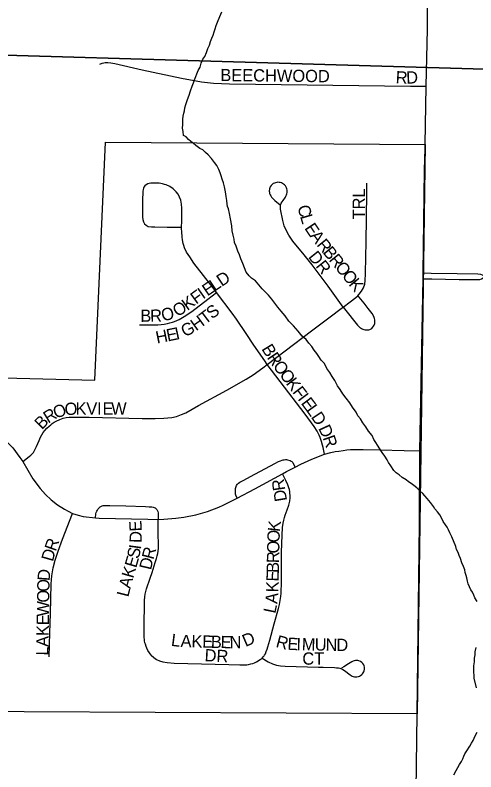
# Model space of a CAD drawing. Extents: x 1587405 to 1714697, y 1028970 to 1155083.
# Drawn here: x 1669292 to 1671169, y 1110218 to 1113302 of the extents above; entities that cross this region are included whole.
import ezdxf

# ---------------------------------------------------------------- set-up
doc = ezdxf.new("R2010")
doc.units = 0
for name, color, linetype in [('GM_X_City_Street', 7, 'Continuous'), ('GM_X_City_Street_Text', 7, 'Continuous'), ('GM_X_Corporation', 7, 'Continuous'), ('GM_X_Minor_River', 7, 'Continuous'), ('GM_X_Section', 7, 'Continuous'), ('GM_X_Township_Road', 7, 'Continuous'), ('GM_X_Township_Subdivision', 7, 'Continuous'), ('GM_X_Township_Subdivision_Text', 7, 'Continuous')]:
    doc.layers.add(name, color=color, linetype=linetype)

msp = doc.modelspace()

# ---------------------------------------------------------------- linework, layer by layer
at = {"layer": 'GM_X_City_Street'}
for points in [[(1669970, 1112437.1), (1669970.7, 1112462.8), (1669971.4, 1112515.4), (1669969.9, 1112531.7), (1669966.3, 1112547.7), (1669961.9, 1112560.1), (1669955.6, 1112571.7), (1669947.7, 1112582.1), (1669935.8, 1112593.4), (1669922.4, 1112602.8), (1669907.6, 1112609.9), (1669900.3, 1112612.3), (1669891.8, 1112614.5), (1669885.4, 1112615.8), (1669878.8, 1112616.4), (1669859.1, 1112616.4), (1669844.8, 1112616.4), (1669838.1, 1112615.8), (1669832.4, 1112613.9), (1669825.4, 1112610.5), (1669820.7, 1112606.2), (1669816.7, 1112600.6), (1669814.4, 1112596.3), (1669812.8, 1112591.1), (1669811.8, 1112583.4), (1669811.4, 1112574.6), (1669811.1, 1112554.5), (1669811, 1112511.8), (1669811.3, 1112478.9), (1669812, 1112469.5), (1669814.2, 1112459.5), (1669819.4, 1112451.3), (1669825, 1112446.1), (1669834.1, 1112441), (1669846.7, 1112438.8), (1669861.3, 1112438.8), (1669910.5, 1112437.8), (1669970, 1112437.1)], [(1670627.9, 1112112), (1670566.7, 1112197.4), (1670513.9, 1112268.2), (1670502.5, 1112284.3), (1670469.3, 1112324.7), (1670423.8, 1112381.3), (1670407, 1112405.5), (1670396, 1112425.4), (1670388.5, 1112443.5), (1670382.6, 1112465), (1670373.2, 1112510.5), (1670372.4, 1112520.3), (1670372.9, 1112526.8), (1670374.1, 1112531.5), (1670376.2, 1112535.9), (1670383.4, 1112546.8), (1670392.9, 1112560.3), (1670395.2, 1112564.2), (1670397.3, 1112569), (1670398.9, 1112574.1), (1670399.7, 1112578.5), (1670400.1, 1112583.2), (1670399.8, 1112588.3), (1670398.7, 1112593.5), (1670397.4, 1112597.7), (1670394.7, 1112602.8), (1670392.6, 1112606.2), (1670389, 1112610.2), (1670385.6, 1112613.1), (1670381.5, 1112616.1), (1670377.1, 1112618.1), (1670372, 1112619.5), (1670367.5, 1112620.3), (1670362.3, 1112620.7), (1670357.7, 1112620.2), (1670352.4, 1112619.1), (1670348.2, 1112617.6), (1670343.3, 1112615.3), (1670339.9, 1112612.5), (1670335.2, 1112607.8), (1670331, 1112601.9), (1670328, 1112593.6), (1670327.2, 1112585), (1670327.6, 1112579.9), (1670328.6, 1112575.3), (1670330.6, 1112569.6), (1670332.9, 1112564.8), (1670336.3, 1112559.7), (1670342.4, 1112553.1), (1670349.4, 1112546.2), (1670371.1, 1112528.6)], [(1670688.6, 1112158), (1670693.9, 1112164.2), (1670703.3, 1112176.7), (1670710.7, 1112190.5), (1670716, 1112205.2), (1670718.5, 1112220.2), (1670719.6, 1112247.8), (1670721.2, 1112318.5), (1670721.8, 1112375.8), (1670724.7, 1112577.5), (1670724.9, 1112617.1)], [(1670112.8, 1112171.6), (1670099, 1112190.2), (1670020.3, 1112291.6), (1670003.4, 1112316.2), (1669990.5, 1112336.3), (1669982.1, 1112353.6), (1669978.8, 1112362.5), (1669976.6, 1112370.7), (1669974.9, 1112378.2), (1669973.6, 1112387), (1669972.6, 1112396.3), (1669971.6, 1112404.4), (1669970.9, 1112413.6), (1669970, 1112437.1)], [(1669798.3, 1112039.7), (1669819.7, 1112039.9), (1669845.7, 1112039.2), (1669872.5, 1112039.8), (1669886.6, 1112040.8), (1669899.6, 1112042.7), (1669912, 1112044.7), (1669922.3, 1112047.4), (1669932.9, 1112050.3), (1669941.7, 1112053.5), (1669960.2, 1112061.7), (1669980.7, 1112073.1), (1670011.1, 1112093.7), (1670076.7, 1112143.9), (1670112.8, 1112171.6)], [(1670319, 1111878.3), (1670308.4, 1111892.5), (1670264.1, 1111956.2), (1670233.6, 1112004), (1670193.6, 1112063.3), (1670175.5, 1112087.8), (1670112.8, 1112171.6)], [(1670627.9, 1112112), (1670657.2, 1112133.3), (1670680.4, 1112151), (1670688.6, 1112158)], [(1670627.9, 1112112), (1670649.4, 1112084.1), (1670669.7, 1112059), (1670686.2, 1112038.5), (1670691.4, 1112033.4), (1670695.5, 1112029.5), (1670699, 1112027), (1670703.5, 1112024.2), (1670707.7, 1112021.9), (1670712.5, 1112020.5), (1670717.3, 1112019.7), (1670722.1, 1112019.3), (1670727.6, 1112019.2), (1670732.4, 1112019.9), (1670736.4, 1112020.6), (1670739.5, 1112021.8), (1670744.4, 1112025.1), (1670748, 1112028.7), (1670752, 1112034), (1670754.2, 1112038), (1670755.8, 1112041.7), (1670756.6, 1112045.2), (1670757.3, 1112049.8), (1670757.4, 1112055), (1670756.9, 1112059.7), (1670755.9, 1112064.9), (1670754.5, 1112070), (1670752.7, 1112074.2), (1670746.2, 1112085.5), (1670730, 1112106.6), (1670714.3, 1112127.7), (1670693.5, 1112152.3), (1670688.6, 1112158)], [(1670319, 1111878.3), (1670392.4, 1111933.9), (1670499.6, 1112015.2), (1670575.7, 1112072.4), (1670620.1, 1112106), (1670627.9, 1112112)], [(1669323.5, 1111482.9), (1669348.6, 1111502.6), (1669356.2, 1111508.8), (1669362.6, 1111515.1), (1669366.8, 1111520.1), (1669369.9, 1111525), (1669378.7, 1111543.3), (1669389.3, 1111568.1), (1669395.1, 1111581.9), (1669400.2, 1111591), (1669406, 1111600.4), (1669412.5, 1111609.2), (1669420.9, 1111618.6), (1669430.4, 1111627), (1669436.6, 1111632.5), (1669443.1, 1111637.5), (1669450.4, 1111642.7), (1669458.7, 1111647.4), (1669473.6, 1111654.3), (1669487.1, 1111659.4), (1669499.4, 1111661.9), (1669512.5, 1111663.4), (1669540.6, 1111664.1), (1669593.4, 1111663), (1669809.8, 1111657.7), (1669862, 1111657.4), (1669897.8, 1111659.3), (1669930.1, 1111662.5), (1669948.8, 1111666.6), (1669970, 1111673.7), (1669987.4, 1111681.6), (1670038.7, 1111710.6), (1670153.9, 1111773.6), (1670233.7, 1111818.6), (1670261.2, 1111836.1), (1670301, 1111864.6), (1670319, 1111878.3)], [(1670551.8, 1111512.5), (1670546.9, 1111539.4), (1670544.6, 1111548.8), (1670540.2, 1111564.9), (1670534, 1111580.9), (1670530, 1111590.6), (1670521.7, 1111605.7), (1670509.6, 1111625.1), (1670473.1, 1111675.3), (1670371.5, 1111808.3), (1670319, 1111878.3)], [(1669073.5, 1111623.5), (1669104.8, 1111621), (1669123.1, 1111619.7), (1669140.6, 1111617.6), (1669159.4, 1111614.2), (1669173.7, 1111611.1), (1669191.1, 1111605.1), (1669206.3, 1111598.2), (1669220.9, 1111589.8), (1669234.3, 1111581.4), (1669247.4, 1111571.3), (1669261.3, 1111559.7), (1669282.4, 1111537.8), (1669311.5, 1111498.9), (1669323.5, 1111482.9)], [(1670551.8, 1111512.5), (1670577.4, 1111519.4), (1670595.2, 1111523.3), (1670610.6, 1111525.5), (1670627.6, 1111527.9), (1670643.8, 1111529.9), (1670657.8, 1111531), (1670673.1, 1111531.8), (1670709.4, 1111532.1), (1670777.7, 1111530.2), (1670877, 1111526.9), (1670940.7, 1111525.6)], [(1670432.7, 1111459.4), (1670456.1, 1111471.8), (1670500.9, 1111492.4), (1670551.8, 1111512.5)], [(1669323.5, 1111482.9), (1669363.7, 1111412.7), (1669393.5, 1111373.3), (1669415.3, 1111348.7), (1669439, 1111326), (1669465, 1111305.8), (1669492.8, 1111288.3), (1669507.4, 1111280.7), (1669525.6, 1111271)], [(1670196, 1111333.2), (1670191.6, 1111345), (1670190.2, 1111350.2), (1670189.5, 1111356), (1670189.2, 1111363.1), (1670189.7, 1111368.3), (1670190.2, 1111372.7), (1670192.1, 1111380.4), (1670193.8, 1111384.8), (1670196, 1111389.2), (1670197.9, 1111391.3), (1670202.4, 1111394.9), (1670207.8, 1111398.2), (1670222.9, 1111406.5), (1670251.3, 1111422.1), (1670350.4, 1111475.1), (1670364.8, 1111482.2), (1670373, 1111485.7), (1670379.5, 1111488.1), (1670383.8, 1111489.3), (1670388.1, 1111490.2), (1670392.8, 1111490.7), (1670397.1, 1111490.5), (1670402.1, 1111489.8), (1670407.1, 1111488.7), (1670411.8, 1111487), (1670416, 1111484.6), (1670419.2, 1111482.2), (1670421.5, 1111480.2), (1670423.1, 1111478.1), (1670424.9, 1111475), (1670432.7, 1111459.4)], [(1670196, 1111333.2), (1670267.7, 1111370.7), (1670381.2, 1111432.1)], [(1670298.4, 1110681.6), (1670302.5, 1110686.6), (1670306.1, 1110691), (1670308, 1110694.1), (1670311.2, 1110699.5), (1670315.1, 1110708), (1670319, 1110717.6), (1670321.9, 1110727.5), (1670329.7, 1110755.2), (1670347.1, 1110821.7), (1670364.4, 1110883.6), (1670368.7, 1110900.1), (1670372.1, 1110916.1), (1670374.4, 1110932.1), (1670375.4, 1110946.1), (1670376.7, 1110991.9), (1670377.5, 1111113.5), (1670379.2, 1111182.2), (1670381.6, 1111214.4), (1670383.9, 1111231), (1670386.2, 1111243), (1670388.9, 1111254.5), (1670392.5, 1111264.6), (1670400.3, 1111285.4), (1670407.1, 1111304.9), (1670411, 1111321.5), (1670412.2, 1111335.3), (1670412.2, 1111342.3), (1670411.3, 1111355.2), (1670410.8, 1111359.3), (1670408.9, 1111368.6), (1670407, 1111375.5), (1670403.2, 1111387.9), (1670395.2, 1111405.5), (1670381.2, 1111432.1)], [(1670381.2, 1111432.1), (1670397.7, 1111441.5), (1670432.7, 1111459.4)], [(1669874.4, 1111246.5), (1669897.7, 1111247.8), (1669946.9, 1111251.2), (1669979.4, 1111255.5), (1670027.6, 1111265.6), (1670074.9, 1111279.5), (1670121.2, 1111296.6), (1670139.9, 1111305), (1670176.7, 1111323.3), (1670196, 1111333.2)], [(1669619.1, 1111252.8), (1669619.6, 1111258.1), (1669620.1, 1111263.8), (1669621, 1111268.8), (1669622.1, 1111274.3), (1669624.3, 1111280.3), (1669626.9, 1111284.8), (1669630.5, 1111289.6), (1669634.1, 1111293.8), (1669638.5, 1111297.9), (1669641.2, 1111299.8), (1669643.8, 1111301.3), (1669646.8, 1111302.5), (1669649.8, 1111303.2), (1669656, 1111303.7), (1669677.9, 1111302.8), (1669743, 1111301.6), (1669823.1, 1111299), (1669838.1, 1111298.5), (1669844.8, 1111298.2), (1669849.3, 1111297.8), (1669853.8, 1111297.1), (1669858.4, 1111295.7), (1669861.9, 1111293.7), (1669865.5, 1111291.1), (1669868.4, 1111287.5), (1669870.8, 1111284.2), (1669872.7, 1111279.2), (1669874.1, 1111273.7), (1669874.6, 1111263.4), (1669874.4, 1111246.5)], [(1669430.8, 1110686.6), (1669432.5, 1110784.1), (1669435.5, 1110862.9), (1669439.2, 1110984.3), (1669441.9, 1111016.7), (1669447, 1111048.8), (1669454.8, 1111080.3), (1669466.6, 1111117.5), (1669484.4, 1111166.2), (1669525.6, 1111271)], [(1669525.6, 1111271), (1669548.4, 1111264), (1669569.6, 1111258.9), (1669619.1, 1111252.8)], [(1669619.1, 1111252.8), (1669634.7, 1111252), (1669831.9, 1111247.1), (1669874.4, 1111246.5)], [(1669846.2, 1110693), (1669838.6, 1110702.6), (1669832.3, 1110712.9), (1669827.8, 1110722.4), (1669825, 1110729.1), (1669822.3, 1110737.8), (1669820.6, 1110744.4), (1669819.4, 1110751.5), (1669818.5, 1110758.1), (1669818, 1110764.8), (1669817.3, 1110804), (1669819.2, 1110915.6), (1669820.3, 1110931.5), (1669821.8, 1110941.6), (1669823.8, 1110953.1), (1669826.8, 1110964), (1669841.5, 1111007.5), (1669849.8, 1111030.7), (1669862.8, 1111070.9), (1669867.6, 1111088.1), (1669870.6, 1111098.8), (1669873.2, 1111108.1), (1669874.7, 1111117.7), (1669875.9, 1111129.8), (1669876.1, 1111148.7), (1669874.6, 1111184.2), (1669874.4, 1111246.5)], [(1669846.2, 1110693), (1669856.6, 1110683.8), (1669868.1, 1110676.2), (1669880.6, 1110670.3), (1669893.7, 1110666.1), (1669910.5, 1110663.3), (1669939.9, 1110661.1), (1669995.2, 1110659.1), (1670162.4, 1110654.9), (1670207.4, 1110653.5), (1670221.7, 1110653.8), (1670235.1, 1110654.5), (1670242.4, 1110655.5), (1670252.4, 1110657.5), (1670260.4, 1110660.2), (1670267.4, 1110662.9), (1670275.4, 1110666.9), (1670289.8, 1110675.3), (1670298.4, 1110681.6)], [(1670298.4, 1110681.6), (1670322.8, 1110666.9), (1670340.9, 1110657.9), (1670356.5, 1110653), (1670372.6, 1110650.1), (1670392.2, 1110648.3), (1670527.1, 1110644.2), (1670546.8, 1110643.9), (1670592.9, 1110643.2), (1670601.3, 1110642.5), (1670609.1, 1110641.3), (1670615.2, 1110640.1), (1670618.9, 1110638.9), (1670621.7, 1110637.7), (1670626.8, 1110635.3), (1670633.2, 1110631.6), (1670656.4, 1110613.1), (1670660.5, 1110610.4), (1670665, 1110608.2), (1670668.5, 1110606.8), (1670674.3, 1110605.4), (1670678.9, 1110605), (1670684.1, 1110605.2), (1670690.5, 1110606.5), (1670695.4, 1110608.4), (1670699.3, 1110610.7), (1670703.6, 1110614.1), (1670706.7, 1110617.2), (1670709.8, 1110621.6), (1670712, 1110625.5), (1670713.3, 1110628.6), (1670714.2, 1110631.7), (1670715, 1110635), (1670715.2, 1110638.2), (1670714.9, 1110644.8), (1670713.6, 1110649.7), (1670712, 1110654.1), (1670708.4, 1110659.6), (1670703.8, 1110664.2), (1670698.4, 1110667.9), (1670692.3, 1110670.3), (1670687.7, 1110671.4), (1670682.6, 1110671.6), (1670677.9, 1110671.2), (1670672.8, 1110670.3), (1670668.4, 1110668.9), (1670663.6, 1110666.7), (1670657.1, 1110662.8), (1670650.2, 1110658.3), (1670630.6, 1110645.9), (1670621.2, 1110640)]]:
    msp.add_lwpolyline(points, dxfattribs=at)
at = {"layer": 'GM_X_Corporation'}
msp.add_lwpolyline([(1668290.2, 1111848.5), (1669616.9, 1111814.5), (1669659.5, 1112784.6), (1670962.1, 1112774), (1670929.7, 1110454.2), (1668259.1, 1110468.3)], dxfattribs=at)
at = {"layer": 'GM_X_Minor_River'}
for points in [[(1670176.5, 1112423.3), (1670174.7, 1112443.4), (1670169, 1112471.6), (1670165.3, 1112493.8), (1670161.5, 1112511.9), (1670157.6, 1112522), (1670155.7, 1112532.1), (1670153.9, 1112546.1), (1670152.1, 1112562.2), (1670148.3, 1112582.4), (1670144.5, 1112602.5), (1670140.7, 1112618.6), (1670134.8, 1112632.8), (1670131, 1112646.9), (1670127.1, 1112659), (1670121.3, 1112673.1), (1670113.4, 1112689.3), (1670103.5, 1112701.5), (1670091.6, 1112717.7), (1670077.7, 1112732), (1670067.8, 1112742.1), (1670055.8, 1112752.3), (1670043.8, 1112758.5), (1670027.8, 1112770.8), (1670017.9, 1112778.9), (1670007.9, 1112787.1), (1669997.9, 1112795.3), (1669988, 1112805.4), (1669978, 1112811.6), (1669976.2, 1112827.7), (1669974.3, 1112841.8), (1669974.5, 1112855.9), (1669974.8, 1112877.9), (1669977, 1112890), (1669979.1, 1112902), (1669981.3, 1112912), (1669983.5, 1112924), (1669987.7, 1112938), (1669994, 1112958.1), (1670000.2, 1112976.1), (1670006.5, 1112994), (1670012.8, 1113012), (1670019, 1113026), (1670023.2, 1113038), (1670037.8, 1113076), (1670046, 1113089.9), (1670050.2, 1113106), (1670056.5, 1113121.9), (1670064.7, 1113133.9), (1670070.9, 1113149.9), (1670077.2, 1113165.9), (1670083.4, 1113179.8), (1670087.6, 1113193.8), (1670093.8, 1113207.8), (1670098, 1113219.8), (1670102.2, 1113233.8), (1670106.4, 1113245.8), (1670110.6, 1113259.8), (1670116.8, 1113273.8), (1670125.2, 1113295.8), (1670133.5, 1113315.8)], [(1671160.7, 1110937.9), (1671154.8, 1110950), (1671148.9, 1110960.1), (1671143, 1110972.3), (1671137.1, 1110984.4), (1671135.2, 1110994.4), (1671131.4, 1111008.6), (1671129.5, 1111018.6), (1671125.6, 1111030.7), (1671123.7, 1111040.8), (1671117.9, 1111054.9), (1671112, 1111069.1), (1671106.2, 1111087.2), (1671100.3, 1111099.4), (1671096.4, 1111111.5), (1671090.6, 1111123.6), (1671086.7, 1111135.7), (1671071.1, 1111176.1), (1671063.2, 1111192.3), (1671057.3, 1111204.4), (1671051.4, 1111214.5), (1671045.5, 1111224.6), (1671035.6, 1111238.8), (1671029.7, 1111251), (1671021.9, 1111265.1), (1671011.9, 1111277.3), (1671002, 1111289.5), (1670996.1, 1111299.6), (1670984.2, 1111315.8), (1670970.3, 1111332.1), (1670960.4, 1111342.3), (1670952.5, 1111352.4), (1670940.5, 1111362.6), (1670928.6, 1111374.8), (1670916.6, 1111385), (1670904.6, 1111393.2), (1670894.6, 1111399.4), (1670884.7, 1111407.6), (1670868.7, 1111417.8), (1670856.7, 1111428), (1670844.8, 1111436.2), (1670834.8, 1111446.4), (1670823, 1111464.6), (1670813.1, 1111478.8), (1670807.2, 1111488.9), (1670797.3, 1111505.1), (1670787.4, 1111519.3), (1670767.6, 1111549.7), (1670761.7, 1111559.8), (1670753.8, 1111572), (1670746, 1111588.2), (1670732.1, 1111606.4), (1670720.2, 1111624.7), (1670708.4, 1111640.9), (1670698.5, 1111657.1), (1670688.6, 1111669.3), (1670680.7, 1111683.4), (1670666.9, 1111703.7), (1670655, 1111721.9), (1670641.1, 1111740.2), (1670627.3, 1111758.5), (1670615.4, 1111776.7), (1670605.5, 1111790.9), (1670593.7, 1111813.2), (1670583.9, 1111829.4), (1670574, 1111845.6), (1670562.1, 1111861.8), (1670552.3, 1111882), (1670538.4, 1111896.2), (1670528.5, 1111910.4), (1670520.6, 1111922.6), (1670510.7, 1111936.8), (1670500.8, 1111951), (1670488.9, 1111965.2), (1670477, 1111979.4), (1670461.1, 1111993.7), (1670445.2, 1112014), (1670425.4, 1112036.3), (1670407.5, 1112054.7), (1670391.6, 1112077), (1670375.8, 1112095.3), (1670361.9, 1112111.5), (1670350, 1112127.7), (1670338.1, 1112144), (1670324.2, 1112160.2), (1670312.3, 1112172.4), (1670298.4, 1112186.7), (1670284.5, 1112202.9), (1670270.6, 1112219.2), (1670254.6, 1112229.4), (1670244.6, 1112239.6), (1670232.7, 1112253.8), (1670219.1, 1112290.2), (1670211.3, 1112308.3), (1670205.4, 1112324.5), (1670199.6, 1112340.6), (1670191.8, 1112360.8), (1670185.9, 1112375), (1670184.1, 1112389.1), (1670180.3, 1112405.2), (1670176.5, 1112423.3)], [(1671174.5, 1110911.6), (1671164.6, 1110927.8), (1671160.7, 1110937.9)], [(1671172, 1110560.1), (1671162.5, 1110600.3), (1671162.6, 1110612.4), (1671160.7, 1110622.5), (1671160.9, 1110632.5), (1671161.1, 1110650.6), (1671163.3, 1110666.6), (1671163.5, 1110680.7), (1671165.7, 1110694.7), (1671165.8, 1110706.8), (1671170.1, 1110724.8)], [(1671078.9, 1110205.7), (1671089.2, 1110223.6), (1671095.4, 1110235.6), (1671101.6, 1110247.6), (1671109.8, 1110259.5), (1671116, 1110271.5), (1671120.1, 1110281.5), (1671124.3, 1110291.5), (1671132.5, 1110303.4), (1671144.8, 1110323.3), (1671151, 1110335.3), (1671157.2, 1110345.3), (1671161.4, 1110355.3), (1671167.6, 1110367.2), (1671173.7, 1110379.2)]]:
    msp.add_lwpolyline(points, dxfattribs=at)
at = {"layer": 'GM_X_Section'}
for points in [[(1667042.5, 1118475.3), (1672368.2, 1118326.9), (1672274.3, 1113050.6), (1666972.8, 1113204.7)], [(1672274.3, 1113050.6), (1672224.4, 1107777.8), (1666899, 1107940.3), (1666972.8, 1113204.7)]]:
    msp.add_lwpolyline(points, close=True, dxfattribs=at)
at = {"layer": 'GM_X_Township_Road'}
for points in [[(1670966.9, 1113012.7), (1670971.3, 1113244.1), (1670973.8, 1113443.4)], [(1670961.8, 1112758.1), (1670962.1, 1112774), (1670966.9, 1113012.7)], [(1670954.1, 1112251), (1670960.1, 1112670.5), (1670961.8, 1112758.1)], [(1670953.8, 1112227.5), (1670954.1, 1112251)], [(1670940.7, 1111525.6), (1670953.8, 1112227.5)], [(1670889.2, 1107825.8), (1670889.7, 1107867.3), (1670896.9, 1108424.9), (1670906.2, 1108900.5), (1670917.3, 1109523.5), (1670927, 1110244.9), (1670929.7, 1110454.2), (1670939.7, 1111228.8), (1670940.7, 1111525.6)]]:
    msp.add_lwpolyline(points, dxfattribs=at)
at = {"layer": 'GM_X_Township_Subdivision'}
for points in [[(1669636.3, 1113102.3), (1669646.9, 1113106.3), (1669652.6, 1113107.8), (1669659.1, 1113108.4), (1669669, 1113108.4), (1669681.8, 1113107), (1669697.7, 1113104.5), (1669809.4, 1113079), (1669970, 1113045.3), (1670050.8, 1113030.2), (1670100, 1113024.6), (1670165.7, 1113022), (1670902.6, 1113012.6), (1670966.9, 1113012.7)], [(1670953.8, 1112227.5), (1670989, 1112226.9), (1671100.6, 1112225.1), (1671175.4, 1112223.9), (1671185.4, 1112224.5), (1671192.2, 1112226.6), (1671208.4, 1112236.6)], [(1670954.1, 1112251), (1670986.7, 1112250.6), (1671092.8, 1112249.2), (1671177, 1112248), (1671187.4, 1112246), (1671194.3, 1112243.4), (1671208.4, 1112236.6)]]:
    msp.add_lwpolyline(points, dxfattribs=at)

# ---------------------------------------------------------------- texts
at = {"layer": 'GM_X_City_Street_Text'}
for s, rotation, p in [('TRL', 90, (1670716.6, 1112469.3)), ('C', 286.3224, (1670440.9, 1112520.3)), ('L', 286.3413, (1670452, 1112482.3)), ('E', 303.5131, (1670468.8, 1112433.8)), ('A', 307.0903, (1670490.2, 1112401.6)), ('R', 309.1269, (1670517.9, 1112365)), ('B', 309.0809, (1670542.9, 1112334.3)), ('DR', 308.6634, (1670483.5, 1112315.8)), ('R', 309.0809, (1670567.8, 1112303.6)), ('O', 309.0882, (1670592.8, 1112272.8)), ('D', 33.6901, (1670133.5, 1112194.1)), ('O', 309.0882, (1670620.5, 1112238.7)), ('E', 34.0386, (1670075.1, 1112154.9)), ('L', 33.7052, (1670104.2, 1112174.6)), ('K', 309.424, (1670648.5, 1112204.3)), ('F', 36.0764, (1670029, 1112121.8)), ('I', 35.0601, (1670057.3, 1112142.4)), ('K', 36.0653, (1669993.4, 1112095.9)), ('O', 12.8491, (1669893.1, 1112053.9)), ('O', 31.7378, (1669952.6, 1112070.5)), ('S', 37.6738, (1670094.2, 1112061.1)), ('B', 0.2429, (1669802, 1112051.9)), ('R', 0.6946, (1669842, 1112052)), ('H', 35.7434, (1670029, 1112013)), ('T', 37.3474, (1670066, 1112039.6)), ('G', 27.5778, (1669983.4, 1111988.5)), ('H', 11.3314, (1669869.8, 1111963)), ('E', 11.5065, (1669913.1, 1111971.6)), ('I', 12.5479, (1669948.5, 1111978.9)), ('B', 301.7634, (1670294, 1111941.8)), ('R', 303.8449, (1670315.9, 1111906.4)), ('O', 307.0586, (1670339.7, 1111871)), ('O', 307.2344, (1670366.3, 1111835.8)), ('K', 307.2503, (1670393, 1111800.7)), ('F', 307.2305, (1670419.6, 1111765.7)), ('I', 307.2588, (1670440.9, 1111737.7)), ('E', 307.1104, (1670454.2, 1111720.2)), ('O', 21.2007, (1669457.6, 1111656.4)), ('O', 2.6889, (1669494.4, 1111671.4)), ('K', 0.0656, (1669537.8, 1111673.4)), ('V', 0, (1669581.8, 1111673.5)), ('I', 0, (1669625.7, 1111673.5)), ('E', 0, (1669647.8, 1111673.5)), ('W', 0, (1669682.9, 1111673.5)), ('L', 305.6457, (1670475.2, 1111692.4)), ('R', 31.7634, (1669426.1, 1111636.6)), ('D', 303.6901, (1670495.5, 1111664.2)), ('B', 45.8243, (1669401, 1111610.2)), ('D', 294.8835, (1670526, 1111618.3)), ('R', 289.2797, (1670544.1, 1111579.5)), ('R', 98.3362, (1670392.8, 1111366.9)), ('D', 99.2431, (1670399.9, 1111323.7)), ('E', 93.317, (1669808.4, 1111198.9)), ('K', 83.9784, (1670370.3, 1111194.6)), ('D', 88.6867, (1669807.4, 1111150.5)), ('O', 87.7478, (1670368.6, 1111151.5)), ('R', 70.82, (1669457, 1111114)), ('O', 88.8197, (1670367.8, 1111107.7)), ('D', 74.2197, (1669445.2, 1111072.4)), ('S', 77.5061, (1669795.4, 1111083.8)), ('I', 81.9407, (1669803.8, 1111122.3)), ('R', 75.4455, (1669855.2, 1111080.7)), ('E', 73.8032, (1669784.8, 1111046.6)), ('R', 88.8419, (1670366.9, 1111068.1)), ('D', 76.7006, (1669845.2, 1111038.2)), ('B', 88.81, (1670366.1, 1111028.5)), ('D', 85.6901, (1669432.1, 1110994.6)), ('K', 73.8054, (1669772.5, 1111004.3)), ('E', 88.8261, (1670365.4, 1110993.3)), ('O', 89.1038, (1669431.4, 1110951.4)), ('A', 75.0573, (1669761.2, 1110962.1)), ('K', 88.3376, (1670364.1, 1110948.9)), ('O', 89.1144, (1669430.7, 1110907.4)), ('L', 76.0366, (1669752.8, 1110928.1)), ('A', 84.4844, (1670359.7, 1110901.4)), ('W', 89.0919, (1669429.8, 1110850.2)), ('L', 78.2506, (1670351.6, 1110861.1)), ('E', 89.1163, (1669429.3, 1110815)), ('K', 89.0819, (1669428.6, 1110771)), ('D', 23.2971, (1670230.4, 1110726.5)), ('A', 89.1038, (1669427.9, 1110727)), ('L', 352.9868, (1669925.3, 1110731.6)), ('A', 358.1575, (1669965.2, 1110726.9)), ('K', 358.5291, (1670009.5, 1110725.5)), ('E', 358.5248, (1670053.5, 1110724.4)), ('B', 358.5325, (1670088.7, 1110723.5)), ('E', 358.5248, (1670128.2, 1110722.5)), ('N', 0.6237, (1670165.4, 1110721.5)), ('R', 345.2156, (1670351.1, 1110727.6)), ('E', 356.7452, (1670400.1, 1110715.8)), ('I', 359.0403, (1670437.4, 1110713.7)), ('M', 358.9799, (1670459.4, 1110713.3)), ('U', 358.9727, (1670512.1, 1110712.4)), ('N', 358.9784, (1670556.1, 1110711.6)), ('D', 358.9727, (1670600.1, 1110710.8)), ('L', 89.0984, (1669427.3, 1110691.8)), ('DR', 356.989, (1670062.7, 1110668.9)), ('CT', 0, (1670461.9, 1110654.7))]:
    msp.add_text(s, height=50, rotation=rotation, dxfattribs=at).set_placement(p)
at = {"layer": 'GM_X_Township_Subdivision_Text'}
for s, rotation, p in [('BEECHWOOD', 359.3566, (1670127.6, 1113033.1)), ('R', 356.9387, (1670841.2, 1113024.2)), ('D', 2.5449, (1670886, 1113022.1))]:
    msp.add_text(s, height=50, rotation=rotation, dxfattribs=at).set_placement(p)

doc.saveas('drawing.dxf')
